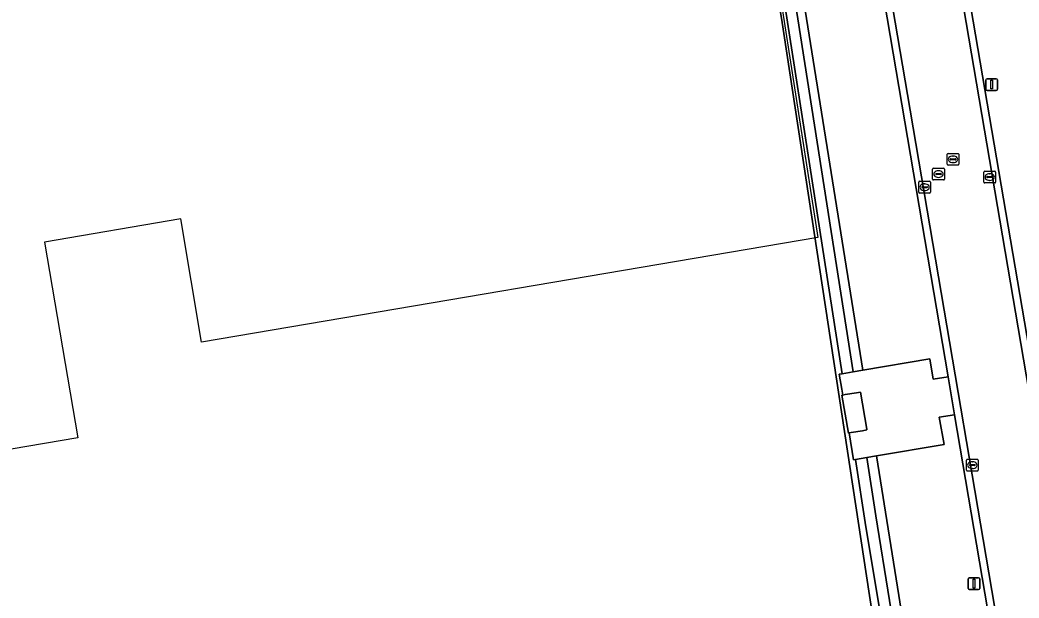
# Model space of a CAD drawing. Extents: x 154324 to 155744, y 382937 to 384188.
# Drawn here: x 154673.2 to 154758.1, y 383283.5 to 383332.6 of the extents above; entities that cross this region are included whole.
import ezdxf

# ---------------------------------------------------------------- set-up
doc = ezdxf.new("R2010")
doc.units = 0
for name, color, linetype in [('IMGEO_Berm_groen', 7, 'Continuous'), ('IMGEO_Erf', 7, 'Continuous'), ('IMGEO_Groenvoorziening', 7, 'Continuous'), ('IMGEO_Kolk', 7, 'Continuous'), ('IMGEO_Lage_trafo', 7, 'Continuous'), ('IMGEO_Lichtmast', 7, 'Continuous'), ('IMGEO_Oever', 7, 'Continuous'), ('IMGEO_Pand_vergunning_verleend', 7, 'Continuous'), ('IMGEO_Rijbaan_lokaal_gesloten', 7, 'Continuous'), ('IMGEO_Rijbaan_lokaal_open', 7, 'Continuous'), ('IMGEO_Rioolput', 7, 'Continuous'), ('IMGEO_Voetpad_open', 7, 'Continuous'), ('IMGEO_Waterloop', 7, 'Continuous')]:
    doc.layers.add(name, color=color, linetype=linetype)

msp = doc.modelspace()

# ---------------------------------------------------------------- linework, layer by layer
at = {"layer": 'IMGEO_Berm_groen'}
msp.add_lwpolyline([(154729.947, 383395.777), (154744.83, 383302.854), (154750.544, 383303.819), (154750.829, 383302.082), (154752.101, 383302.287), (154736.067, 383396.591)], dxfattribs=at)
msp.add_lwpolyline([(154752.647, 383299.072), (154751.344, 383298.876), (154751.753, 383296.535), (154745.998, 383295.565), (154757.669, 383222.699), (154757.374, 383221.634), (154757.392, 383218.316), (154765.605, 383215.135), (154767.679, 383203.343), (154768.888, 383203.55)], close=True, dxfattribs=at)
at = {"layer": 'IMGEO_Erf'}
msp.add_lwpolyline([(154895.555, 383525.105), (154815.631, 383511.491), (154769.142, 383503.586), (154738.941, 383498.446), (154740.73, 383488.046), (154747.205, 383489.164), (154747.249, 383488.903), (154816.103, 383500.628), (154832.973, 383401.91), (154774.289, 383391.513), (154774.272, 383391.618), (154764.109, 383389.855), (154762.786, 383389.626), (154771.187, 383339.881), (154753.525, 383336.758), (154753.644, 383336.061), (154760.59, 383295.341), (154764.656, 383271.373), (154789.971, 383122.382), (154790.21, 383121.247)], dxfattribs=at)
at = {"layer": 'IMGEO_Groenvoorziening'}
msp.add_lwpolyline([(154749.612, 383256.182), (154737.937, 383332.81), (154727.418, 383395.288)], dxfattribs=at)
at = {"layer": 'IMGEO_Kolk'}
for p, q in [((154755.135, 383318.858), (154755.135, 383319.71)), ((154755.21, 383319.784), (154756.062, 383319.784)), ((154756.136, 383319.71), (154756.136, 383318.858)), ((154749.594, 383317.997), (154749.594, 383318.849)), ((154749.669, 383318.923), (154750.521, 383318.923)), ((154750.595, 383318.849), (154750.595, 383317.997)), ((154756.062, 383318.784), (154755.21, 383318.784)), ((154755.394, 383319.278), (154755.394, 383319.29)), ((154755.832, 383319.241), (154755.434, 383319.241)), ((154755.437, 383319.327), (154755.835, 383319.327)), ((154755.646, 383319.004), (154755.621, 383319.004)), ((154755.623, 383319.564), (154755.648, 383319.564)), ((154755.878, 383319.29), (154755.878, 383319.278)), ((154750.521, 383317.923), (154749.669, 383317.923)), ((154749.853, 383318.417), (154749.853, 383318.429)), ((154750.291, 383318.38), (154749.893, 383318.38)), ((154749.896, 383318.466), (154750.294, 383318.466)), ((154750.105, 383318.143), (154750.08, 383318.143)), ((154750.082, 383318.703), (154750.107, 383318.703)), ((154750.337, 383318.429), (154750.337, 383318.417)), ((154753.655, 383294.355), (154753.655, 383295.207)), ((154753.73, 383295.281), (154754.582, 383295.281)), ((154754.143, 383295.061), (154754.168, 383295.061)), ((154754.656, 383295.207), (154754.656, 383294.355)), ((154754.582, 383294.281), (154753.73, 383294.281)), ((154753.914, 383294.775), (154753.914, 383294.787)), ((154754.352, 383294.738), (154753.954, 383294.738)), ((154753.957, 383294.824), (154754.355, 383294.824)), ((154754.166, 383294.501), (154754.141, 383294.501)), ((154754.398, 383294.787), (154754.398, 383294.775))]:
    msp.add_line(p, q, dxfattribs=at)
for points in [[(154755.135, 383318.858), (154755.135, 383319.71)], [(154755.21, 383319.784), (154756.062, 383319.784)], [(154756.136, 383319.71), (154756.136, 383318.858)], [(154749.594, 383317.997), (154749.594, 383318.849)], [(154749.669, 383318.923), (154750.521, 383318.923)], [(154750.595, 383318.849), (154750.595, 383317.997)], [(154756.062, 383318.784), (154755.21, 383318.784)], [(154750.521, 383317.923), (154749.669, 383317.923)], [(154753.655, 383294.355), (154753.655, 383295.207)], [(154753.73, 383295.281), (154754.582, 383295.281)], [(154754.656, 383295.207), (154754.656, 383294.355)], [(154754.582, 383294.281), (154753.73, 383294.281)]]:
    msp.add_lwpolyline(points, dxfattribs=at)
for centre, radius, start, end in [((154755.212, 383319.708), 0.0765, 91.55205, 178.44795), ((154755.212, 383319.708), 0.0765, 91.55205, 178.44795), ((154756.06, 383319.708), 0.0765, 1.55205, 88.44795), ((154756.06, 383319.708), 0.0765, 1.55205, 88.44795), ((154749.671, 383318.847), 0.0765, 91.55205, 178.44795), ((154749.671, 383318.847), 0.0765, 91.55205, 178.44795), ((154750.519, 383318.847), 0.0765, 1.55205, 88.44795), ((154750.519, 383318.847), 0.0765, 1.55205, 88.44795), ((154755.212, 383318.86), 0.0765, 181.55205, 268.44795), ((154755.212, 383318.86), 0.0765, 181.55205, 268.44795), ((154755.434, 383319.287), 0.0403, 85.87752, 175.75265), ((154755.431, 383319.277), 0.0366, 178.93798, 274.71019), ((154755.835, 383319.284), 0.043, 264.86636, 352.45326), ((154755.839, 383319.289), 0.0386, 1.73085, 96.63898), ((154756.06, 383318.86), 0.0765, 271.55205, 358.44795), ((154756.06, 383318.86), 0.0765, 271.55205, 358.44795), ((154749.671, 383317.999), 0.0765, 181.55205, 268.44795), ((154749.671, 383317.999), 0.0765, 181.55205, 268.44795), ((154749.893, 383318.426), 0.0403, 85.87752, 175.75265), ((154749.89, 383318.416), 0.0366, 178.93798, 274.71019), ((154750.294, 383318.423), 0.043, 264.86636, 352.45326), ((154750.298, 383318.428), 0.0386, 1.73085, 96.63898), ((154750.519, 383317.999), 0.0765, 271.55205, 358.44795), ((154750.519, 383317.999), 0.0765, 271.55205, 358.44795), ((154753.732, 383295.205), 0.0765, 91.55205, 178.44795), ((154753.732, 383295.205), 0.0765, 91.55205, 178.44795), ((154754.58, 383295.205), 0.0765, 1.55205, 88.44795), ((154754.58, 383295.205), 0.0765, 1.55205, 88.44795), ((154753.732, 383294.357), 0.0765, 181.55205, 268.44795), ((154753.732, 383294.357), 0.0765, 181.55205, 268.44795), ((154753.954, 383294.784), 0.0403, 85.87752, 175.75265), ((154753.951, 383294.774), 0.0366, 178.93798, 274.71019), ((154754.355, 383294.781), 0.043, 264.86636, 352.45326), ((154754.359, 383294.786), 0.0386, 1.73085, 96.63898), ((154754.58, 383294.357), 0.0765, 271.55205, 358.44795), ((154754.58, 383294.357), 0.0765, 271.55205, 358.44795)]:
    msp.add_arc(centre, radius, start, end, dxfattribs=at)
for centre, major_axis, ratio, start_param, end_param in [((154755.622, 383319.284), (-0.387, 0.002), 0.722429, 4.712389, 7.853982), ((154755.647, 383319.284), (-0.39, 0.002), 0.717154, 1.570796, 4.712389), ((154750.081, 383318.423), (-0.387, 0.002), 0.722429, 4.712389, 7.853982), ((154750.106, 383318.423), (-0.39, 0.002), 0.717154, 1.570796, 4.712389), ((154754.142, 383294.781), (-0.387, 0.002), 0.722429, 4.712389, 7.853982), ((154754.167, 383294.781), (-0.39, 0.002), 0.717154, 1.570796, 4.712389)]:
    msp.add_ellipse(centre, major_axis=major_axis, ratio=ratio, start_param=start_param, end_param=end_param, dxfattribs=at)
at = {"layer": 'IMGEO_Lage_trafo'}
msp.add_lwpolyline([(154744.64, 383301.001), (154744.302, 383300.943), (154743.353, 383300.78), (154743.133, 383300.742), (154743.063, 383300.73), (154743.618, 383297.507), (154743.676, 383297.517), (154743.855, 383297.548), (154744.81, 383297.713), (154745.194, 383297.779), (154745.185, 383297.833)], close=True, dxfattribs=at)
at = {"layer": 'IMGEO_Lichtmast'}
for p, q in [((154755.303, 383326.75), (154755.303, 383327.55)), ((154755.303, 383327.55), (154755.303, 383326.75)), ((154755.403, 383327.65), (154756.193, 383327.65)), ((154756.193, 383327.65), (154755.403, 383327.65)), ((154756.293, 383327.55), (154756.293, 383326.75)), ((154756.293, 383326.75), (154756.293, 383327.55)), ((154756.193, 383326.65), (154755.403, 383326.65)), ((154755.403, 383326.65), (154756.193, 383326.65)), ((154753.8, 383284.302), (154753.8, 383285.102)), ((154753.8, 383285.102), (154753.8, 383284.302)), ((154753.9, 383285.202), (154754.69, 383285.202)), ((154754.69, 383285.202), (154753.9, 383285.202)), ((154754.79, 383285.102), (154754.79, 383284.302)), ((154754.79, 383284.302), (154754.79, 383285.102)), ((154754.69, 383284.202), (154753.9, 383284.202)), ((154753.9, 383284.202), (154754.69, 383284.202))]:
    msp.add_line(p, q, dxfattribs=at)
for points in [[(154755.723, 383327.525), (154755.873, 383327.525), (154755.873, 383326.775), (154755.723, 383326.775), (154755.723, 383327.525)], [(154754.22, 383285.077), (154754.37, 383285.077), (154754.37, 383284.327), (154754.22, 383284.327), (154754.22, 383285.077)]]:
    msp.add_lwpolyline(points, dxfattribs=at)
for centre, start, end in [((154755.403, 383327.55), 90, 180), ((154755.403, 383327.55), 90, 180), ((154756.193, 383327.55), 0, 90), ((154756.193, 383327.55), 360, 90), ((154755.403, 383326.75), 180, 270), ((154755.403, 383326.75), 180, 270), ((154756.193, 383326.75), 270, 0), ((154756.193, 383326.75), 270, 0), ((154753.9, 383285.102), 90, 180), ((154753.9, 383285.102), 90, 180), ((154754.69, 383285.102), 0, 90), ((154754.69, 383285.102), 360, 90), ((154753.9, 383284.302), 180, 270), ((154753.9, 383284.302), 180, 270), ((154754.69, 383284.302), 270, 0), ((154754.69, 383284.302), 270, 0)]:
    msp.add_arc(centre, 0.1, start, end, dxfattribs=at)
at = {"layer": 'IMGEO_Oever'}
for points in [[(154727.418, 383395.288), (154737.937, 383332.81), (154749.612, 383256.182), (154754.11, 383232.487), (154753.618, 383222.187), (154751.361, 383220.669), (154741.439, 383218.6), (154710.037, 383212.408), (154677.376, 383204.298), (154675.729, 383203.72), (154675.845, 383203.034), (154699.961, 383209.021), (154710.109, 383211.441), (154753.634, 383220.019)], [(154753.634, 383220.019), (154754.823, 383222.312), (154754.653, 383232.333), (154745.099, 383289.531), (154744.21, 383295.263), (154744.059, 383295.238), (154743.676, 383297.517), (154743.618, 383297.507), (154743.063, 383300.73), (154743.133, 383300.742), (154743.048, 383301.247), (154742.841, 383302.518), (154743.077, 383302.558), (154735.884, 383348.894), (154728.156, 383395.136), (154729.09, 383395.263), (154736.012, 383353.734), (154744.023, 383302.718), (154744.83, 383302.854), (154729.947, 383395.777)]]:
    msp.add_lwpolyline(points, dxfattribs=at)
msp.add_lwpolyline([(154757.392, 383218.316), (154757.374, 383221.634), (154757.669, 383222.699), (154745.998, 383295.565), (154745.169, 383295.425), (154745.948, 383290.465), (154752.933, 383247.28), (154755.523, 383232.97), (154756.5, 383224.69), (154756.67, 383222.184), (154755.566, 383218.872), (154739.812, 383215.645), (154716.627, 383211.484), (154691.15, 383205.369), (154676.903, 383201.739), (154676.103, 383201.521), (154676.246, 383200.685), (154676.649, 383200.794), (154707.419, 383208.19)], close=True, dxfattribs=at)
at = {"layer": 'IMGEO_Pand_vergunning_verleend'}
msp.add_lwpolyline([(154581.149, 383380.739), (154662.352, 383395.018), (154661.003, 383402.69), (154725.439, 383414.021), (154741.008, 383314.156), (154688.601, 383305.253), (154686.823, 383315.722), (154675.237, 383313.754), (154678.064, 383297.115), (154596.812, 383283.312)], close=True, dxfattribs=at)
at = {"layer": 'IMGEO_Rijbaan_lokaal_gesloten'}
for points in [[(154678.701, 383732.937), (154679.408, 383729.153), (154695.215, 383636.16), (154695.756, 383632.978), (154705.978, 383572.84), (154731.566, 383423.069), (154733.045, 383414.37), (154733.72, 383410.4), (154735.43, 383400.34), (154736.067, 383396.591), (154752.101, 383302.287), (154752.647, 383299.072), (154768.888, 383203.55), (154782.924, 383120.992), (154783.083, 383120.121), (154784.075, 383114.236), (154785.081, 383108.269)], [(154679.262, 383733.146), (154679.932, 383729.186), (154748.649, 383326.312), (154783.501, 383121.229), (154783.65, 383120.265), (154785.662, 383108.357)], [(154785.662, 383108.357), (154783.65, 383120.265), (154783.501, 383121.229), (154748.649, 383326.312), (154679.932, 383729.186), (154679.262, 383733.146)], [(154789.626, 383121.11), (154789.028, 383124.401), (154786.387, 383140.019), (154764.039, 383271.324), (154739.67, 383414.346), (154710.408, 383586.003)]]:
    msp.add_lwpolyline(points, dxfattribs=at)
at = {"layer": 'IMGEO_Rijbaan_lokaal_open'}
for points in [[(154790.21, 383121.247), (154789.971, 383122.382), (154764.656, 383271.373), (154760.59, 383295.341), (154753.644, 383336.061), (154753.525, 383336.758), (154752.336, 383343.729), (154728.935, 383480.918), (154728.091, 383485.864), (154728.085, 383485.902), (154713.13, 383573.573), (154707.825, 383604.929), (154701.974, 383639.508), (154695.815, 383675.911), (154684.789, 383740.236)], [(154684.198, 383740.133), (154685.547, 383732.212), (154710.408, 383586.003), (154739.67, 383414.346), (154764.039, 383271.324), (154786.387, 383140.019), (154789.028, 383124.401), (154789.626, 383121.11)]]:
    msp.add_lwpolyline(points, dxfattribs=at)
at = {"layer": 'IMGEO_Rioolput'}
for p, q in [((154752.088, 383321.293), (154752.94, 383321.293)), ((154752.013, 383320.367), (154752.013, 383321.219)), ((154752.272, 383320.787), (154752.272, 383320.799)), ((154752.71, 383320.75), (154752.312, 383320.75)), ((154752.315, 383320.836), (154752.713, 383320.836)), ((154752.524, 383320.513), (154752.499, 383320.513)), ((154752.501, 383321.073), (154752.526, 383321.073)), ((154752.756, 383320.799), (154752.756, 383320.787)), ((154753.014, 383321.219), (154753.014, 383320.367)), ((154750.778, 383319.108), (154750.778, 383319.96)), ((154750.853, 383320.034), (154751.705, 383320.034)), ((154751.266, 383319.814), (154751.291, 383319.814)), ((154751.779, 383319.96), (154751.779, 383319.108)), ((154752.94, 383320.293), (154752.088, 383320.293)), ((154751.705, 383319.034), (154750.853, 383319.034)), ((154751.037, 383319.528), (154751.037, 383319.54)), ((154751.475, 383319.491), (154751.077, 383319.491)), ((154751.08, 383319.577), (154751.478, 383319.577)), ((154751.289, 383319.254), (154751.264, 383319.254)), ((154751.521, 383319.54), (154751.521, 383319.528))]:
    msp.add_line(p, q, dxfattribs=at)
for points in [[(154752.088, 383321.293), (154752.94, 383321.293)], [(154752.013, 383320.367), (154752.013, 383321.219)], [(154753.014, 383321.219), (154753.014, 383320.367)], [(154750.778, 383319.108), (154750.778, 383319.96)], [(154750.853, 383320.034), (154751.705, 383320.034)], [(154751.779, 383319.96), (154751.779, 383319.108)], [(154752.94, 383320.293), (154752.088, 383320.293)], [(154751.705, 383319.034), (154750.853, 383319.034)]]:
    msp.add_lwpolyline(points, dxfattribs=at)
for centre, radius, start, end in [((154752.09, 383321.217), 0.0765, 91.55205, 178.44795), ((154752.09, 383321.217), 0.0765, 91.55205, 178.44795), ((154752.938, 383321.217), 0.0765, 1.55205, 88.44795), ((154752.938, 383321.217), 0.0765, 1.55205, 88.44795), ((154752.312, 383320.796), 0.0403, 85.87752, 175.75265), ((154752.309, 383320.786), 0.0366, 178.93798, 274.71019), ((154752.713, 383320.793), 0.043, 264.86636, 352.45326), ((154752.717, 383320.798), 0.0386, 1.73085, 96.63898), ((154750.855, 383319.958), 0.0765, 91.55205, 178.44795), ((154750.855, 383319.958), 0.0765, 91.55205, 178.44795), ((154751.703, 383319.958), 0.0765, 1.55205, 88.44795), ((154751.703, 383319.958), 0.0765, 1.55205, 88.44795), ((154752.09, 383320.369), 0.0765, 181.55205, 268.44795), ((154752.09, 383320.369), 0.0765, 181.55205, 268.44795), ((154752.938, 383320.369), 0.0765, 271.55205, 358.44795), ((154752.938, 383320.369), 0.0765, 271.55205, 358.44795), ((154750.855, 383319.11), 0.0765, 181.55205, 268.44795), ((154750.855, 383319.11), 0.0765, 181.55205, 268.44795), ((154751.077, 383319.537), 0.0403, 85.87752, 175.75265), ((154751.074, 383319.527), 0.0366, 178.93798, 274.71019), ((154751.478, 383319.534), 0.043, 264.86636, 352.45326), ((154751.482, 383319.539), 0.0386, 1.73085, 96.63898), ((154751.703, 383319.11), 0.0765, 271.55205, 358.44795), ((154751.703, 383319.11), 0.0765, 271.55205, 358.44795)]:
    msp.add_arc(centre, radius, start, end, dxfattribs=at)
for centre, major_axis, ratio, start_param, end_param in [((154752.5, 383320.793), (-0.387, 0.002), 0.722429, 4.712389, 7.853982), ((154752.525, 383320.793), (-0.39, 0.002), 0.717154, 1.570796, 4.712389), ((154751.265, 383319.534), (-0.387, 0.002), 0.722429, 4.712389, 7.853982), ((154751.29, 383319.534), (-0.39, 0.002), 0.717154, 1.570796, 4.712389)]:
    msp.add_ellipse(centre, major_axis=major_axis, ratio=ratio, start_param=start_param, end_param=end_param, dxfattribs=at)
at = {"layer": 'IMGEO_Voetpad_open'}
msp.add_lwpolyline([(154752.101, 383302.287), (154750.829, 383302.082), (154750.544, 383303.819), (154744.83, 383302.854), (154744.023, 383302.718), (154743.077, 383302.558), (154742.841, 383302.518), (154743.048, 383301.247), (154743.133, 383300.742), (154743.353, 383300.78), (154744.302, 383300.943), (154744.64, 383301.001), (154745.185, 383297.833), (154745.194, 383297.779), (154744.81, 383297.713), (154743.855, 383297.548), (154743.676, 383297.517), (154744.059, 383295.238), (154744.21, 383295.263), (154745.169, 383295.425), (154745.998, 383295.565), (154751.753, 383296.535), (154751.344, 383298.876), (154752.647, 383299.072)], close=True, dxfattribs=at)
at = {"layer": 'IMGEO_Waterloop'}
for points in [[(154736.012, 383353.734), (154729.09, 383395.263), (154728.156, 383395.136), (154735.884, 383348.894), (154743.077, 383302.558), (154744.023, 383302.718)], [(154716.627, 383211.484), (154739.812, 383215.645), (154755.566, 383218.872), (154756.67, 383222.184), (154756.5, 383224.69), (154755.523, 383232.97), (154752.933, 383247.28), (154745.948, 383290.465), (154745.169, 383295.425), (154744.21, 383295.263), (154745.099, 383289.531), (154754.653, 383232.333), (154754.823, 383222.312), (154753.634, 383220.019), (154710.109, 383211.441), (154699.961, 383209.021), (154675.845, 383203.034), (154676.103, 383201.521), (154676.903, 383201.739), (154691.15, 383205.369)]]:
    msp.add_lwpolyline(points, close=True, dxfattribs=at)

doc.saveas('drawing.dxf')
